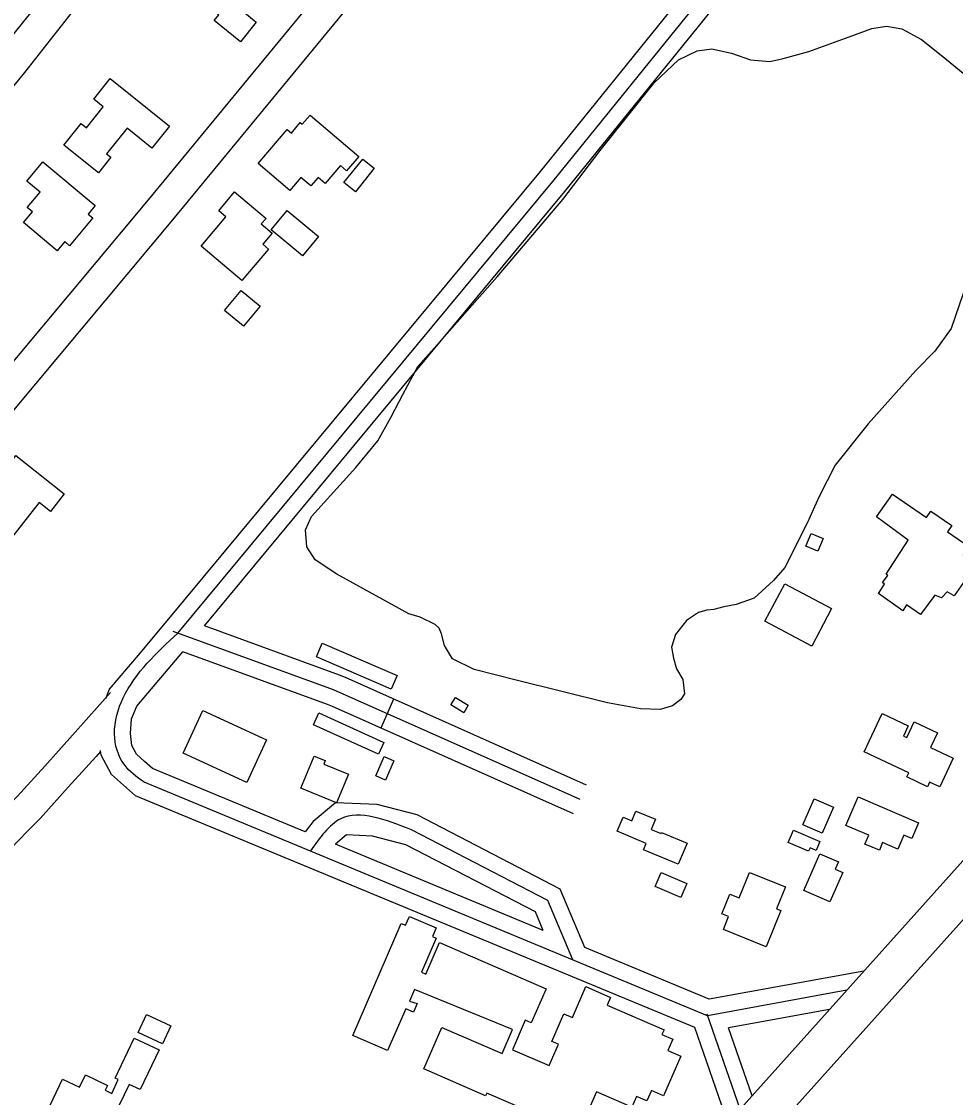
# Model space of a CAD drawing. Extents: x 3683613 to 3738215, y 469626 to 495384.
# Drawn here: x 3704528 to 3705412, y 491526 to 492545 of the extents above; entities that cross this region are included whole.
import ezdxf

# ---------------------------------------------------------------- set-up
doc = ezdxf.new("R2010")
doc.units = 0
for name, color, linetype in [('V-BLDG-OTLN', 7, 'Continuous'), ('V-ROAD-CNTR', 7, 'Continuous'), ('V-SITE-VEGE', 7, 'Continuous'), ('V-TOPO-SHOR', 7, 'Continuous')]:
    doc.layers.add(name, color=color, linetype=linetype)

msp = doc.modelspace()

# ---------------------------------------------------------------- linework, layer by layer
at = {"layer": 'V-BLDG-OTLN'}
for points in [[(3704710.6, 492618.2), (3704764.9, 492574.2), (3704751.7, 492557.9), (3704744.3, 492563.8), (3704737.1, 492554.8), (3704749.9, 492544.4), (3704734.8, 492525.8), (3704710, 492545.9), (3704714.3, 492551.3), (3704695.5, 492566.5), (3704703, 492575.8), (3704694.4, 492582.8), (3704705.9, 492597), (3704698.4, 492603.1)], [(3704611.5, 492490.9), (3704667.6, 492445.9), (3704650.9, 492425.1), (3704627.6, 492443.8), (3704608.1, 492419.6), (3704612.1, 492416.3), (3704600.3, 492401.6), (3704567.6, 492427.9), (3704584, 492448.2), (3704589, 492444.2), (3704605, 492464.2), (3704595.9, 492471.5)], [(3704781.8, 492384.8), (3704751.8, 492410.4), (3704779.3, 492442.6), (3704783.2, 492439.3), (3704791.6, 492449.2), (3704793.4, 492447.7), (3704800.8, 492456.3), (3704847, 492417), (3704835.5, 492403.5), (3704829.7, 492408.4), (3704815.2, 492391.4), (3704808.4, 492397.2), (3704801.5, 492389.2), (3704792.2, 492397.1)], [(3704547.8, 492412.1), (3704597.4, 492370.5), (3704590.8, 492362.6), (3704595.1, 492359), (3704573.1, 492332.6), (3704568.5, 492336.4), (3704561.3, 492327.8), (3704529.4, 492354.5), (3704537.9, 492364.8), (3704533, 492368.9), (3704545.1, 492383.3), (3704532.5, 492393.8)], [(3704861.7, 492405.9), (3704844, 492383.5), (3704832.9, 492392.3), (3704850.7, 492414.7)], [(3704736.3, 492299.7), (3704697.8, 492332.2), (3704721.2, 492359.9), (3704714.3, 492365.7), (3704729.3, 492383.5), (3704759.1, 492358.4), (3704754.6, 492353.2), (3704765, 492344.5), (3704756, 492333.9), (3704761.4, 492329.4)], [(3704779.1, 492366), (3704808.9, 492341.3), (3704793.8, 492322.9), (3704763.9, 492347.6)], [(3704719.8, 492271.2), (3704735.5, 492290.2), (3704753.5, 492275.4), (3704737.8, 492256.4)], [(3704522.1, 492133.7), (3704568, 492097.6), (3704554.9, 492080.9), (3704544.3, 492089.2), (3704514.4, 492051.3), (3704494.7, 492066.8), (3704507.7, 492083.2), (3704491.7, 492094.5)], [(3705352.5, 492097.2), (3705384.7, 492075), (3705388.9, 492081.1), (3705408.8, 492067.6), (3705404.6, 492061.4), (3705425, 492047.7), (3705419.6, 492039.6), (3705423.4, 492037), (3705426.4, 492023.1), (3705410.8, 492001), (3705404.4, 492004.8), (3705399, 491998.9), (3705392.5, 492001.6), (3705379.1, 491983.2), (3705365.9, 491992.5), (3705362.2, 491986.8), (3705339.4, 492003.1), (3705345, 492012), (3705343.2, 492013.6), (3705348, 492020.3), (3705346.4, 492021.4), (3705367.3, 492053.5), (3705337.5, 492075.7)], [(3705270.3, 492048.1), (3705275.5, 492060.1), (3705286.9, 492055.2), (3705281.7, 492043.2)], [(3705294.9, 491988.9), (3705276, 491953.2), (3705231.5, 491976.8), (3705250.4, 492012.4)], [(3704877.6, 491912.4), (3704806.8, 491943.1), (3704812.4, 491956), (3704883.2, 491925.4)], [(3704946.5, 491890.2), (3704934.3, 491897.7), (3704938.5, 491904.7), (3704950.7, 491897.2)], [(3704740.9, 491824.1), (3704680.5, 491851.9), (3704699.2, 491892.3), (3704759.5, 491864.4)], [(3704865.7, 491850.8), (3704804, 491878.7), (3704809.2, 491890), (3704870.8, 491862.1)], [(3705410, 491847), (3705397.3, 491820), (3705387.7, 491824.5), (3705385.6, 491820.1), (3705366, 491829.3), (3705367.9, 491833.3), (3705325.7, 491853.1), (3705342.8, 491889.5), (3705367.5, 491877.9), (3705362.9, 491868.1), (3705366.1, 491866.7), (3705373.1, 491881.5), (3705395.1, 491871.2), (3705388.5, 491857.1)], [(3704826, 491804.7), (3704792.2, 491818.6), (3704804.7, 491849.1), (3704815.2, 491844.8), (3704813.8, 491841.5), (3704837.1, 491831.9)], [(3704863.1, 491830.4), (3704870.9, 491848.6), (3704880.2, 491844.6), (3704872.4, 491826.4)], [(3705285.9, 491776), (3705267.6, 491783.9), (3705278.3, 491808.5), (3705296.5, 491800.7)], [(3705319.9, 491810.4), (3705377.2, 491785.9), (3705370.8, 491770.9), (3705363.2, 491774.2), (3705357.6, 491760.9), (3705343.2, 491767.1), (3705340.1, 491759.9), (3705326.4, 491765.7), (3705330, 491774.2), (3705308.4, 491783.4)], [(3705157.9, 491766.6), (3705149.5, 491746.6), (3705116.7, 491760.3), (3705119.3, 491766.3), (3705091.8, 491777.9), (3705097.4, 491791.4), (3705105.6, 491787.9), (3705109.5, 491797), (3705128.1, 491789.2), (3705124, 491779.6), (3705133.3, 491775.7), (3705133.8, 491776.7)], [(3705273, 491758.9), (3705253.8, 491767.1), (3705258.7, 491778.8), (3705283.8, 491768.2), (3705280.3, 491759.8), (3705274.5, 491762.3)], [(3705293.3, 491710.9), (3705268.6, 491721.8), (3705283.8, 491756.6), (3705301.3, 491748.9), (3705298.3, 491742.1), (3705305.5, 491738.9)], [(3705151.9, 491715.1), (3705127.7, 491725.7), (3705133.5, 491738.9), (3705157.7, 491728.3)], [(3705232.9, 491668.3), (3705192.3, 491684.7), (3705197.3, 491697), (3705190.8, 491699.6), (3705198.3, 491718.3), (3705207.3, 491714.7), (3705217, 491738.9), (3705251.1, 491725.2), (3705242.8, 491704.5), (3705246.8, 491702.9)], [(3704638.1, 491587.2), (3704645.8, 491604.2), (3704668.9, 491593.7), (3704661.1, 491576.6)], [(3704590.6, 491468.1), (3704543.4, 491490.6), (3704547.1, 491498.5), (3704545.5, 491499.2), (3704566.4, 491543.1), (3704582.5, 491535.4), (3704588.1, 491547.1), (3704609, 491537.2), (3704606.8, 491532.5), (3704613, 491529.6), (3704619.2, 491542.6), (3704616.2, 491544.1), (3704634.3, 491582), (3704657.8, 491570.8), (3704639.8, 491533.2), (3704629.4, 491538.1), (3704605.3, 491487.7), (3704600.9, 491489.8)]]:
    msp.add_lwpolyline(points, close=True, dxfattribs=at)
msp.add_lwpolyline([(3705037.2, 491500), (3704968.2, 491529.9), (3704967.1, 491527.4), (3704908.6, 491552.8), (3704925.6, 491592.1), (3704982.7, 491567.3), (3704992.6, 491590.1), (3704899.8, 491628), (3704894.9, 491616.8), (3704902.2, 491614.6), (3704898.7, 491606.6), (3704891.5, 491609.8), (3704874.3, 491570.1), (3704841.2, 491584.5), (3704887.1, 491690.6), (3704891.3, 491688.8), (3704895, 491697.3), (3704920.3, 491686.4), (3704916.8, 491678.3), (3704920.4, 491676.7), (3704906.3, 491644.4), (3704910.4, 491642.6), (3704923.3, 491672.4), (3705024.4, 491628.6), (3705010.4, 491596.3), (3705004.7, 491598.8), (3704992.7, 491571), (3705027.3, 491556), (3705036.1, 491576.2), (3705029.9, 491578.9), (3705041.2, 491605), (3705049.3, 491601.5), (3705062, 491630.7), (3705085.5, 491620.5), (3705082.2, 491613.1), (3705136.1, 491589.8), (3705134.2, 491585.4), (3705144.4, 491581), (3705139.7, 491570.1), (3705152, 491564.7), (3705135.7, 491527.2), (3705124.1, 491532.2), (3705119.8, 491522.4), (3705110, 491526.6), (3705105.6, 491516.6), (3705072, 491531.1), (3705056.2, 491494.5)], dxfattribs=at)
at = {"layer": 'V-ROAD-CNTR'}
msp.add_line((3704880, 491903), (3704867.8, 491875.6), dxfattribs=at)
for points in [[(3704675.5, 491965.5), (3705030.7, 492393.5), (3705177.5, 492575), (3705275.6, 492686.5), (3705490.5, 492943.8), (3705705.6, 493209.3)], [(3705214, 493060.2), (3705092.9, 492913.7), (3704971.7, 492768.7), (3704808.8, 492572), (3704647.5, 492376.1), (3704496.9, 492196.1), (3704342.7, 492009.8), (3704255.8, 491904.6), (3704133.8, 491761.5), (3703983.6, 491577.9), (3703808, 491368.1), (3703616.9, 491137.5)], [(3705242.6, 493047.8), (3705115.9, 492894.5), (3704994.8, 492749.5), (3704831.9, 492552.9), (3704670.5, 492357), (3704520, 492176.9), (3704365.8, 491990.6), (3704287.8, 491896.2)], [(3704607.3, 491903.7), (3704611, 491912.4), (3704638.2, 491944.6), (3704664, 491975.2), (3705019.1, 492403), (3705166, 492584.7), (3705264.2, 492696.2), (3705472.6, 492945.7)], [(3704700.7, 491972.4), (3705042.3, 492384), (3705188.9, 492565.3), (3705287, 492676.7), (3705494.9, 492925.7), (3706203.9, 492625.4)], [(3704882.3, 491151.2), (3706350.8, 492789.2)], [(3704910.2, 491126.2), (3706378.7, 492764.2)], [(3704834.3, 491923.4), (3704828.7, 491925.9), (3704700.7, 491972.4)], [(3705056.6, 491808), (3704823.1, 491911.9), (3704671.1, 491967.1)], [(3704796.3, 491777.4), (3704651.6, 491837.4), (3704644, 491844.1), (3704636.5, 491850.8), (3704631.9, 491859.1), (3704630.7, 491870.4), (3704631.6, 491884.5), (3704636.8, 491896.4), (3704680.2, 491947.9)], [(3704822.1, 491896), (3704817.5, 491898), (3704680.2, 491947.9)], [(3705062.7, 491821.7), (3704834.3, 491923.4)], [(3704611.8, 491909.3), (3704601.8, 491898.1), (3704575.7, 491868.8), (3704549.5, 491839.6), (3704523.5, 491810.8), (3704512.8, 491800.1), (3704501.9, 491788.9), (3704491.2, 491777.4), (3704480.6, 491765.8), (3704470.4, 491754.1)], [(3705050.5, 491794.3), (3704822.1, 491896)], [(3704602.4, 491853.6), (3704598.1, 491848.8), (3704571.8, 491819.6), (3704545.3, 491790.1), (3704534.1, 491779), (3704523.6, 491768.2), (3704513.2, 491757.1), (3704503, 491745.9), (3704493, 491734.4)], [(3705165.4, 491592), (3704635.5, 491811.6), (3704624.1, 491821.7), (3704612.7, 491831.8), (3704602.8, 491849.9), (3704602.3, 491854.5)], [(3705309.2, 491627.3), (3705177.3, 491603.2), (3704643.6, 491824.5)], [(3705061.1, 491667.7), (3705037.7, 491723.2), (3704902.2, 491793.3), (3704864.4, 491803.1), (3704824.8, 491804.9), (3704803.9, 491787.2), (3704796.3, 491777.4)], [(3705021.7, 491684), (3705014.3, 491701.6), (3704891.4, 491765.1), (3704859.9, 491773.3), (3704835.2, 491774.4), (3704824.8, 491765.6)], [(3705049.6, 491656.2), (3705026, 491712.4), (3704896.8, 491779.2)], [(3705021.7, 491684), (3704824.8, 491765.6)], [(3705325.5, 491645.5), (3705179, 491618.8), (3705061.1, 491667.7)], [(3705208.1, 491514.6), (3705176.9, 491604.5)], [(3705292.8, 491609.1), (3705197.2, 491591.6)], [(3705196.7, 491501.8), (3705165.4, 491592)], [(3705219.6, 491527.4), (3705197.2, 491591.6)]]:
    msp.add_lwpolyline(points, dxfattribs=at)
for points in [[(3704643.6, 491824.5), (3704624.6, 491841.3), (3704615.6, 491870.1), (3704623.9, 491904.4), (3704675.5, 491965.5)], [(3704896.8, 491779.2), (3704830, 491789.7), (3704801.2, 491759.2)]]:
    msp.add_spline(points, degree=3, dxfattribs=at)
at = {"layer": 'V-SITE-VEGE'}
msp.add_lwpolyline([(3705419.5, 492287.2), (3705408.1, 492254.1), (3705392.5, 492232.8), (3705374.6, 492214.3), (3705329.6, 492163.7), (3705298.1, 492124.6), (3705283.2, 492095), (3705271.8, 492069.7), (3705250.5, 492027.8), (3705239.7, 492015.4), (3705221.5, 491998.8), (3705204.5, 491992.8), (3705192.8, 491990.6), (3705183.3, 491988), (3705176.7, 491987.3), (3705168.8, 491985.1), (3705157.3, 491977.4), (3705147, 491964.3), (3705143.3, 491952.2), (3705145.1, 491942), (3705148, 491931.8), (3705153.8, 491921.5), (3705155.5, 491908.2), (3705151.9, 491902.7), (3705144, 491896.6), (3705132.6, 491893.2), (3705113.8, 491893.9), (3705082.6, 491899.4), (3704996, 491921.1), (3704956.2, 491931.1), (3704935.6, 491941.1), (3704928.3, 491953.8), (3704925.3, 491964.8), (3704923.1, 491970.3), (3704919.2, 491973.9), (3704905.2, 491980.7), (3704894.3, 491984), (3704826.3, 492021.4), (3704805.8, 492035.1), (3704797.7, 492047.3), (3704796.4, 492063.4), (3704802.1, 492076.2), (3704844.3, 492122.6), (3704865, 492147.7), (3704877.4, 492169.9), (3704888.7, 492191.6), (3704902.8, 492218.1), (3704925.9, 492244), (3704978.1, 492303.1), (3705040.2, 492376.2), (3705075.7, 492422.7), (3705126.8, 492486.9), (3705149.8, 492508.5), (3705167.6, 492517.2), (3705181.3, 492519), (3705200, 492514.8), (3705218, 492508.7), (3705236.3, 492507.2), (3705248.9, 492509.8), (3705273.3, 492516.5), (3705311.5, 492530.4), (3705333.1, 492538.3), (3705346.8, 492540.5), (3705361.3, 492537.9), (3705379.9, 492527.8), (3705400.1, 492511.9), (3705419.4, 492495.9)], dxfattribs=at)
at = {"layer": 'V-TOPO-SHOR'}
for points in [[(3704321.1, 492292.6), (3704407.3, 492399.7), (3704503.1, 492512.5), (3704580.9, 492608.6), (3704666.3, 492709.8), (3704725.1, 492781.3), (3704766.1, 492831.2), (3704843.5, 492922.6), (3704928.9, 493026.1), (3705014.3, 493130.8), (3705109.8, 493248), (3705218.8, 493377.6), (3705260.9, 493426.7)], [(3704369.2, 492300.2), (3704530.8, 492496.7), (3704621.1, 492612), (3704675, 492683.7), (3704717.7, 492726.7), (3704810.6, 492831.7), (3704897.3, 492937.2), (3705014.7, 493076.9), (3705091, 493178.2), (3705181.6, 493285.9), (3705241.8, 493359.9), (3705261.4, 493384), (3705268.7, 493394.2), (3705275.5, 493401.9), (3705282.3, 493408.1), (3705287.9, 493416.7), (3705298.7, 493427.2)]]:
    msp.add_lwpolyline(points, dxfattribs=at)

doc.saveas('drawing.dxf')
